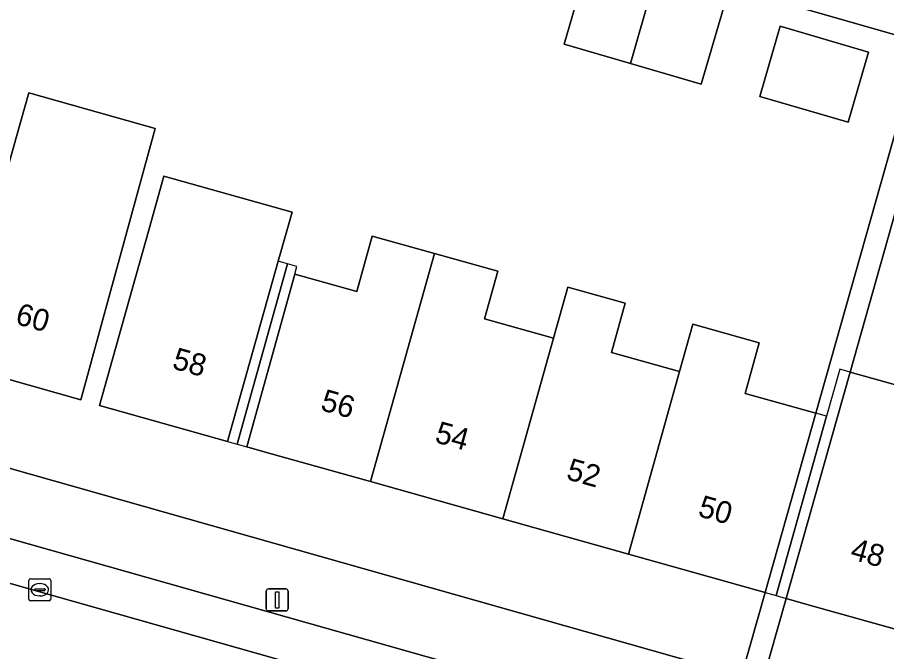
# Model space of a CAD drawing. Extents: x 158086 to 159499, y 382904 to 383981.
# Drawn here: x 158796.14 to 158835.7, y 383313.38 to 383342.27 of the extents above; entities that cross this region are included whole.
import ezdxf

# ---------------------------------------------------------------- set-up
doc = ezdxf.new("R2010")
doc.units = 0
for name, color, linetype in [('IMGEO_Erf', 7, 'Continuous'), ('IMGEO_Kolk', 7, 'Continuous'), ('IMGEO_Lichtmast', 7, 'Continuous'), ('IMGEO_Pand', 7, 'Continuous'), ('IMGEO_Pand_nummerreeks', 7, 'Continuous'), ('IMGEO_Pand_overbouw', 7, 'Continuous'), ('IMGEO_Parkeervlak_open', 7, 'Continuous'), ('IMGEO_Rijbaan_lokaal_gesloten', 7, 'Continuous'), ('IMGEO_Voetpad_open', 7, 'Continuous')]:
    doc.layers.add(name, color=color, linetype=linetype)

msp = doc.modelspace()

# ---------------------------------------------------------------- linework, layer by layer
at = {"layer": 'IMGEO_Erf'}
for points in [[(158766.48, 383330.042), (158829.102, 383312.279), (158830.177, 383316.067), (158823.949, 383317.819), (158818.229, 383319.429), (158812.209, 383321.122), (158807.479, 383322.453), (158806.583, 383322.705), (158808.765, 383330.571), (158811.595, 383329.781), (158812.293, 383332.299), (158815.125, 383331.514), (158818.005, 383330.705), (158817.395, 383328.533), (158820.535, 383327.651), (158821.19, 383329.982), (158823.811, 383329.246), (158823.182, 383327.006), (158826.282, 383326.136), (158826.889, 383328.298), (158829.911, 383327.45), (158829.263, 383325.14), (158832.476, 383324.239), (158837.265, 383341.147), (158816.844, 383347)], [(158836.811, 383335.903), (158834.038, 383326.113), (158837.038, 383325.268)], [(158836.814, 383314.199), (158832.035, 383315.544), (158831.13, 383315.799), (158830.055, 383312.009), (158909.214, 383289.555)]]:
    msp.add_lwpolyline(points, dxfattribs=at)
for points in [[(158825.027, 383343.637), (158828.281, 383342.687), (158827.271, 383339.229), (158824.052, 383340.169), (158821.024, 383341.053), (158822.034, 383344.51)], [(158829.927, 383338.67), (158830.862, 383341.864), (158834.881, 383340.691), (158833.949, 383337.496)], [(158796.667, 383338.829), (158802.405, 383337.209), (158801.027, 383332.166), (158800.345, 383329.671), (158799.027, 383324.847), (158793.186, 383326.496), (158794.544, 383331.309), (158795.506, 383334.714), (158796.106, 383336.84)], [(158802.137, 383332.636), (158802.814, 383335.043), (158808.644, 383333.403), (158808.016, 383331.167), (158805.706, 383322.948), (158799.872, 383324.588), (158801.227, 383329.402)]]:
    msp.add_lwpolyline(points, close=True, dxfattribs=at)
at = {"layer": 'IMGEO_Kolk'}
for p, q in [((158796.661, 383315.771), (158796.661, 383316.623)), ((158796.736, 383316.697), (158797.588, 383316.697)), ((158797.662, 383316.623), (158797.662, 383315.771)), ((158796.92, 383316.191), (158796.92, 383316.203)), ((158797.358, 383316.154), (158796.96, 383316.154)), ((158796.963, 383316.24), (158797.361, 383316.24)), ((158797.149, 383316.477), (158797.174, 383316.477)), ((158797.404, 383316.203), (158797.404, 383316.191)), ((158797.172, 383315.917), (158797.147, 383315.917)), ((158797.588, 383315.697), (158796.736, 383315.697))]:
    msp.add_line(p, q, dxfattribs=at)
for points in [[(158796.661, 383315.771), (158796.661, 383316.623)], [(158796.736, 383316.697), (158797.588, 383316.697)], [(158797.662, 383316.623), (158797.662, 383315.771)], [(158797.588, 383315.697), (158796.736, 383315.697)]]:
    msp.add_lwpolyline(points, dxfattribs=at)
for centre, radius, start, end in [((158796.738, 383316.621), 0.0765, 91.552, 178.448), ((158796.738, 383316.621), 0.0765, 91.552, 178.448), ((158797.586, 383316.621), 0.0765, 1.552, 88.448), ((158797.586, 383316.621), 0.0765, 1.552, 88.448), ((158796.96, 383316.2), 0.0403, 85.8775, 175.7526), ((158796.957, 383316.19), 0.0366, 178.938, 274.7102), ((158797.361, 383316.197), 0.043, 264.8664, 352.4533), ((158797.365, 383316.202), 0.0386, 1.7309, 96.639), ((158796.738, 383315.773), 0.0765, 181.552, 268.448), ((158796.738, 383315.773), 0.0765, 181.552, 268.448), ((158797.586, 383315.773), 0.0765, 271.552, 358.448), ((158797.586, 383315.773), 0.0765, 271.552, 358.448)]:
    msp.add_arc(centre, radius, start, end, dxfattribs=at)
for centre, major_axis, ratio, start_param, end_param in [((158797.148, 383316.197), (-0.387, 0.002), 0.722429, 4.712389, 7.853982), ((158797.173, 383316.197), (-0.39, 0.002), 0.717154, 1.570796, 4.712389)]:
    msp.add_ellipse(centre, major_axis=major_axis, ratio=ratio, start_param=start_param, end_param=end_param, dxfattribs=at)
at = {"layer": 'IMGEO_Lichtmast'}
for p, q in [((158807.469, 383315.333), (158807.469, 383316.133)), ((158807.469, 383316.133), (158807.469, 383315.333)), ((158807.569, 383316.233), (158808.359, 383316.233)), ((158808.359, 383316.233), (158807.569, 383316.233)), ((158808.459, 383316.133), (158808.459, 383315.333)), ((158808.459, 383315.333), (158808.459, 383316.133)), ((158808.359, 383315.233), (158807.569, 383315.233)), ((158807.569, 383315.233), (158808.359, 383315.233))]:
    msp.add_line(p, q, dxfattribs=at)
msp.add_lwpolyline([(158807.889, 383316.108), (158808.039, 383316.108), (158808.039, 383315.358), (158807.889, 383315.358), (158807.889, 383316.108)], dxfattribs=at)
for centre, start, end in [((158807.569, 383316.133), 90, 180), ((158807.569, 383316.133), 90, 180), ((158808.359, 383316.133), 0, 90), ((158808.359, 383316.133), 360, 90), ((158807.569, 383315.333), 180, 270), ((158807.569, 383315.333), 180, 270), ((158808.359, 383315.333), 270, 0), ((158808.359, 383315.333), 270, 0)]:
    msp.add_arc(centre, 0.1, start, end, dxfattribs=at)
at = {"layer": 'IMGEO_Pand'}
for points in [[(158825.027, 383343.637), (158822.034, 383344.51), (158821.024, 383341.053), (158824.052, 383340.169)], [(158825.027, 383343.637), (158824.052, 383340.169), (158827.271, 383339.229), (158828.281, 383342.687)], [(158830.862, 383341.864), (158829.927, 383338.67), (158833.949, 383337.496), (158834.881, 383340.691)], [(158796.106, 383336.84), (158795.506, 383334.714), (158794.544, 383331.309), (158793.186, 383326.496), (158799.027, 383324.847), (158800.345, 383329.671), (158801.027, 383332.166), (158802.405, 383337.209), (158796.667, 383338.829)], [(158805.706, 383322.948), (158808.016, 383331.167), (158808.644, 383333.403), (158802.814, 383335.043), (158802.137, 383332.636), (158801.227, 383329.402), (158799.872, 383324.588)], [(158815.125, 383331.514), (158812.293, 383332.299), (158811.595, 383329.781), (158808.765, 383330.571), (158806.583, 383322.705), (158807.479, 383322.453), (158812.209, 383321.122)], [(158815.125, 383331.514), (158812.209, 383321.122), (158818.229, 383319.429), (158820.535, 383327.651), (158817.395, 383328.533), (158818.005, 383330.705)], [(158823.949, 383317.819), (158826.282, 383326.136), (158823.182, 383327.006), (158823.811, 383329.246), (158821.19, 383329.982), (158820.535, 383327.651), (158818.229, 383319.429)], [(158823.949, 383317.819), (158830.177, 383316.067), (158832.476, 383324.239), (158829.263, 383325.14), (158829.911, 383327.45), (158826.889, 383328.298), (158826.282, 383326.136)], [(158836.814, 383314.199), (158839.137, 383322.455), (158839.717, 383324.513), (158837.038, 383325.268), (158834.038, 383326.113), (158833.432, 383323.962), (158831.13, 383315.799), (158832.035, 383315.544)]]:
    msp.add_lwpolyline(points, close=True, dxfattribs=at)
at = {"layer": 'IMGEO_Pand_overbouw'}
for points in [[(158808.016, 383331.167), (158805.706, 383322.948), (158806.145, 383322.827), (158808.44, 383331.048)], [(158808.864, 383330.929), (158808.44, 383331.048), (158806.145, 383322.827), (158806.583, 383322.705), (158808.765, 383330.571)], [(158834.038, 383326.113), (158833.575, 383326.244), (158832.972, 383324.099), (158830.674, 383315.929), (158831.13, 383315.799), (158833.432, 383323.962)], [(158832.476, 383324.239), (158830.177, 383316.067), (158830.674, 383315.929), (158832.972, 383324.099)]]:
    msp.add_lwpolyline(points, close=True, dxfattribs=at)
at = {"layer": 'IMGEO_Parkeervlak_open'}
for points in [[(158741.506, 383331.88), (158765.072, 383325.196), (158890.262, 383289.69), (158944.658, 383274.49)], [(158942.057, 383277.301), (158890.831, 383291.584), (158769.481, 383325.984)]]:
    msp.add_lwpolyline(points, dxfattribs=at)
at = {"layer": 'IMGEO_Rijbaan_lokaal_gesloten'}
msp.add_lwpolyline([(158890.262, 383289.69), (158765.072, 383325.196), (158741.506, 383331.88), (158740.417, 383328.436), (158759.428, 383323.022), (158764.06, 383321.713), (158775.977, 383318.346), (158777.269, 383318.018), (158793.787, 383313.278), (158796.136, 383312.583), (158796.541, 383312.469), (158829.722, 383303.087), (158829.74, 383303.082), (158829.758, 383303.076), (158834.805, 383301.617), (158836.836, 383301.132), (158874.937, 383290.272), (158883.066, 383288.015), (158884.054, 383287.741)], dxfattribs=at)
at = {"layer": 'IMGEO_Voetpad_open'}
for points in [[(158816.844, 383347), (158837.265, 383341.147), (158832.476, 383324.239), (158830.177, 383316.067), (158829.102, 383312.279), (158830.055, 383312.009), (158831.13, 383315.799), (158833.432, 383323.962), (158834.038, 383326.113), (158836.811, 383335.903)], [(158909.214, 383289.555), (158830.055, 383312.009), (158829.102, 383312.279), (158766.48, 383330.042), (158741.709, 383337.068), (158733.649, 383339.682)], [(158742.912, 383332.164), (158744.303, 383332.843), (158744.994, 383332.925), (158765.619, 383327.078), (158765.751, 383327.533), (158765.966, 383327.472), (158769.605, 383326.437), (158769.481, 383325.984), (158890.831, 383291.584), (158942.057, 383277.301)]]:
    msp.add_lwpolyline(points, dxfattribs=at)

# ---------------------------------------------------------------- texts
at = {"layer": 'IMGEO_Pand_nummerreeks'}
for s, rotation, p in [('60', 344.2322, (158795.999, 383328.32)), ('58', 344.307, (158803.139, 383326.288)), ('56', 344.3067, (158809.891, 383324.391)), ('54', 344.2882, (158815.091, 383322.929)), ('52', 344.2882, (158821.077, 383321.245)), ('50', 344.2882, (158827.073, 383319.559)), ('48', 344.2822, (158834, 383317.609))]:
    msp.add_text(s, height=1, rotation=rotation, dxfattribs=at).set_placement(p)

doc.saveas('drawing.dxf')
